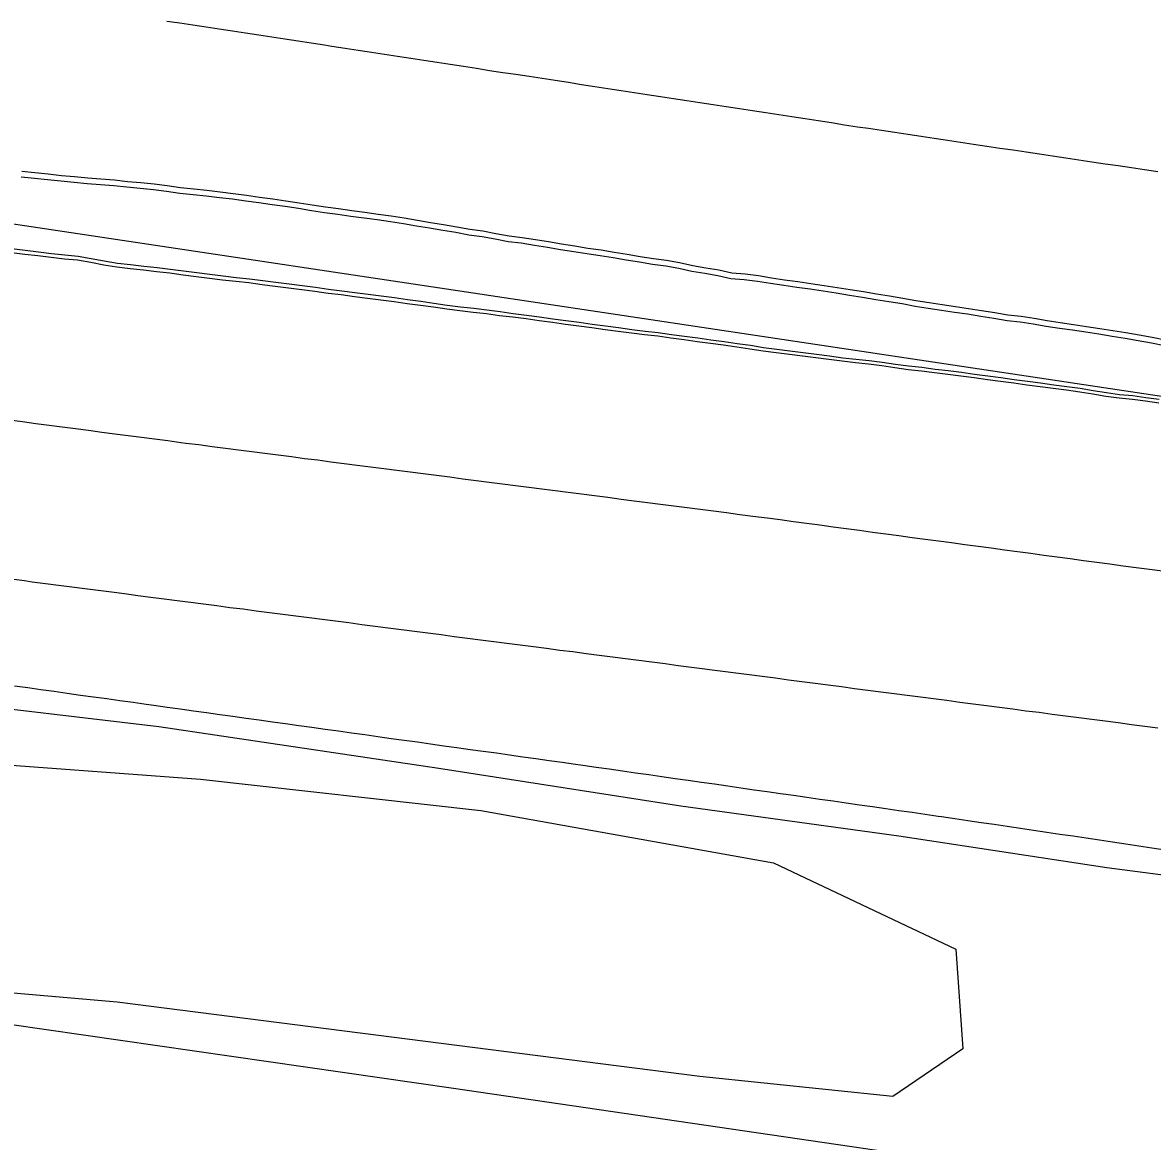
# Model space of a CAD drawing. Extents: x 1901471 to 1963503, y 756461 to 799997.
# Drawn here: x 1940580.4 to 1940665.4, y 780432.8 to 780517 of the extents above; entities that cross this region are included whole.
import ezdxf

# ---------------------------------------------------------------- set-up
doc = ezdxf.new("R2010")
doc.units = 0
for name, color, linetype in [('RD_EX_Conc', 7, 'Continuous'), ('RD_EX_Fence_Other', 7, 'Continuous'), ('RD_EX_GuardRail', 7, 'Continuous'), ('RD_EX_Road', 7, 'Continuous'), ('RD_EX_VEG', 7, 'Continuous')]:
    doc.layers.add(name, color=color, linetype=linetype)

msp = doc.modelspace()

# ---------------------------------------------------------------- linework, layer by layer
at = {"layer": 'RD_EX_Conc'}
for points in [[(1940580.34, 780505.36), (1940581.33, 780505.26), (1940582.33, 780505.16), (1940583.32, 780505.06), (1940584.32, 780504.97), (1940585.31, 780504.87), (1940586.31, 780504.79), (1940587.3, 780504.72), (1940588.29, 780504.6), (1940589.29, 780504.52), (1940590.28, 780504.41), (1940591.27, 780504.28), (1940592.26, 780504.14), (1940593.26, 780504.04), (1940594.25, 780503.93), (1940594.25, 780503.93), (1940595.24, 780503.82), (1940596.24, 780503.7), (1940597.22, 780503.56), (1940598.21, 780503.43), (1940599.2, 780503.29), (1940600.19, 780503.15), (1940601.18, 780503.01), (1940602.17, 780502.84), (1940603.15, 780502.69), (1940604.14, 780502.55), (1940605.13, 780502.41), (1940606.12, 780502.29), (1940607.11, 780502.15), (1940608.1, 780502.01), (1940609.08, 780501.86), (1940610.07, 780501.69), (1940611.05, 780501.52), (1940612.04, 780501.36), (1940613.02, 780501.19), (1940614, 780501), (1940614.99, 780500.88), (1940615.97, 780500.69), (1940616.95, 780500.51), (1940617.94, 780500.39), (1940618.93, 780500.23), (1940619.92, 780500.07), (1940620.9, 780499.91), (1940621.89, 780499.76), (1940622.88, 780499.6), (1940623.87, 780499.45), (1940624.85, 780499.29), (1940625.84, 780499.13), (1940626.82, 780498.96), (1940627.81, 780498.8), (1940628.8, 780498.68), (1940629.78, 780498.5), (1940630.76, 780498.28), (1940631.75, 780498.12), (1940632.73, 780497.95), (1940633.71, 780497.73), (1940634.71, 780497.64), (1940635.7, 780497.52), (1940636.69, 780497.37), (1940637.68, 780497.22), (1940638.67, 780497.06), (1940639.66, 780496.93), (1940640.65, 780496.78), (1940641.63, 780496.63), (1940642.62, 780496.47), (1940643.61, 780496.31), (1940644.59, 780496.14), (1940645.58, 780495.99), (1940646.57, 780495.83), (1940647.55, 780495.64), (1940648.54, 780495.49), (1940649.53, 780495.34), (1940650.51, 780495.19), (1940651.5, 780495.05), (1940652.49, 780494.89), (1940653.48, 780494.74), (1940654.47, 780494.57), (1940655.45, 780494.47), (1940656.44, 780494.32), (1940657.42, 780494.14), (1940657.42, 780494.14), (1940658.41, 780493.99), (1940659.4, 780493.85), (1940660.39, 780493.7), (1940661.38, 780493.55), (1940662.36, 780493.39), (1940663.35, 780493.23), (1940664.33, 780493.06), (1940665.32, 780492.89), (1940666.3, 780492.69)], [(1940665.91, 780488.62), (1940664.91, 780488.75), (1940663.92, 780488.89), (1940662.93, 780488.98), (1940661.94, 780489.12), (1940660.95, 780489.27), (1940659.96, 780489.45), (1940658.97, 780489.58), (1940657.98, 780489.7), (1940656.99, 780489.84), (1940656, 780489.97), (1940655, 780490.1), (1940654.01, 780490.24), (1940653.02, 780490.37), (1940652.03, 780490.5), (1940651.04, 780490.64), (1940650.05, 780490.77), (1940649.06, 780490.88), (1940648.06, 780491.02), (1940647.07, 780491.12), (1940646.08, 780491.25), (1940645.09, 780491.39), (1940644.1, 780491.53), (1940643.1, 780491.63), (1940642.11, 780491.74), (1940642.11, 780491.74), (1940641.12, 780491.88), (1940640.13, 780492.01), (1940639.14, 780492.14), (1940638.14, 780492.26), (1940637.15, 780492.38), (1940636.16, 780492.51), (1940635.17, 780492.67), (1940634.18, 780492.81), (1940633.19, 780492.95), (1940632.2, 780493.09), (1940631.21, 780493.22), (1940630.22, 780493.35), (1940629.23, 780493.49), (1940628.24, 780493.62), (1940627.25, 780493.74), (1940626.26, 780493.87), (1940625.26, 780494), (1940624.27, 780494.13), (1940623.28, 780494.26), (1940622.29, 780494.4), (1940621.3, 780494.53), (1940620.31, 780494.67), (1940619.32, 780494.8), (1940618.33, 780494.93), (1940617.34, 780495.07), (1940616.35, 780495.2), (1940615.36, 780495.34), (1940614.37, 780495.46), (1940613.37, 780495.57), (1940612.38, 780495.7), (1940611.38, 780495.84), (1940610.4, 780495.98), (1940609.4, 780496.11), (1940608.41, 780496.26), (1940607.42, 780496.38), (1940606.43, 780496.51), (1940605.44, 780496.64), (1940604.45, 780496.77), (1940603.45, 780496.88), (1940602.47, 780497.03), (1940601.47, 780497.16), (1940600.48, 780497.28), (1940599.49, 780497.41), (1940598.5, 780497.54), (1940597.51, 780497.66), (1940596.51, 780497.78), (1940595.52, 780497.89), (1940594.53, 780498.01), (1940593.54, 780498.14), (1940592.54, 780498.27), (1940591.55, 780498.4), (1940590.56, 780498.51), (1940589.56, 780498.63), (1940588.57, 780498.74), (1940587.58, 780498.85), (1940586.59, 780499.01), (1940585.61, 780499.2), (1940584.62, 780499.38), (1940583.62, 780499.46), (1940582.63, 780499.57), (1940581.64, 780499.7), (1940580.64, 780499.82), (1940579.65, 780499.94)]]:
    msp.add_lwpolyline(points, dxfattribs=at)
at = {"layer": 'RD_EX_Fence_Other'}
msp.add_lwpolyline([(1940659.56, 780429.98), (1940612.85, 780436.82), (1940576.65, 780442.03), (1940557.51, 780444.37), (1940539.32, 780446.57), (1940520.35, 780449.71), (1940516.87, 780421.98)], dxfattribs=at)
at = {"layer": 'RD_EX_GuardRail'}
msp.add_lwpolyline([(1940539.86, 780470.37), (1940556.11, 780468.22), (1940573.7, 780466.04), (1940590.69, 780464.04), (1940611.75, 780460.89), (1940629.94, 780458.07), (1940646.32, 780455.8), (1940661.98, 780453.44), (1940676.77, 780451.5), (1940686.4, 780450.42), (1940693.18, 780450.13), (1940700.13, 780449.75), (1940711.49, 780449.07), (1940724.74, 780448.09), (1940736.46, 780446.61), (1940757.79, 780443.68)], dxfattribs=at)
at = {"layer": 'RD_EX_Road'}
for points in [[(1940768.78, 780473.43), (1940403.21, 780528.33)], [(1940591.28, 780517.08), (1940592.26, 780516.93), (1940593.25, 780516.78), (1940594.24, 780516.63), (1940595.23, 780516.48), (1940596.22, 780516.33), (1940597.21, 780516.18), (1940598.2, 780516.03), (1940599.18, 780515.88), (1940600.17, 780515.73), (1940601.16, 780515.58), (1940602.15, 780515.43), (1940603.14, 780515.28), (1940603.7, 780515.19), (1940604.69, 780515.04), (1940605.68, 780514.89), (1940606.67, 780514.74), (1940607.66, 780514.59), (1940608.64, 780514.43), (1940609.63, 780514.28), (1940610.62, 780514.13), (1940611.61, 780513.98), (1940612.6, 780513.83), (1940613.59, 780513.68), (1940614.57, 780513.53), (1940615.56, 780513.37), (1940616.55, 780513.22), (1940617.54, 780513.07), (1940618.53, 780512.92), (1940619.52, 780512.77), (1940620.5, 780512.62), (1940621.49, 780512.47), (1940622.48, 780512.31), (1940623.47, 780512.16), (1940624.46, 780512.01), (1940625.45, 780511.86), (1940626.43, 780511.71), (1940627.42, 780511.56), (1940628.41, 780511.4), (1940629.4, 780511.25), (1940630.39, 780511.1), (1940631.37, 780510.95), (1940632.36, 780510.8), (1940633.35, 780510.65), (1940634.34, 780510.5), (1940635.33, 780510.34), (1940636.32, 780510.19), (1940637.3, 780510.04), (1940638.29, 780509.89), (1940639.28, 780509.74), (1940640.27, 780509.59), (1940641.26, 780509.44), (1940642.25, 780509.28), (1940643.23, 780509.13), (1940644.04, 780509.01), (1940645.03, 780508.86), (1940646.02, 780508.71), (1940647.01, 780508.57), (1940648, 780508.42), (1940648.99, 780508.27), (1940649.98, 780508.12), (1940650.97, 780507.98), (1940651.95, 780507.83), (1940652.94, 780507.68), (1940653.93, 780507.53), (1940654.92, 780507.39), (1940655.91, 780507.24), (1940656.9, 780507.09), (1940657.89, 780506.94), (1940658.88, 780506.8), (1940659.87, 780506.65), (1940660.85, 780506.5), (1940661.84, 780506.35), (1940662.83, 780506.21), (1940663.82, 780506.06), (1940664.81, 780505.91), (1940665.8, 780505.76)], [(1940580.38, 780505.78), (1940581.37, 780505.68), (1940582.37, 780505.58), (1940583.36, 780505.47), (1940584.35, 780505.38), (1940585.35, 780505.29), (1940586.34, 780505.21), (1940587.35, 780505.13), (1940588.34, 780505.02), (1940589.34, 780504.94), (1940590.33, 780504.83), (1940591.32, 780504.7), (1940592.31, 780504.55), (1940593.31, 780504.46), (1940594.3, 780504.35), (1940594.3, 780504.35), (1940595.29, 780504.23), (1940596.29, 780504.12), (1940597.28, 780503.98), (1940598.27, 780503.84), (1940599.26, 780503.7), (1940600.25, 780503.56), (1940601.24, 780503.42), (1940602.23, 780503.26), (1940603.21, 780503.11), (1940604.2, 780502.97), (1940605.19, 780502.83), (1940606.18, 780502.71), (1940607.17, 780502.56), (1940608.16, 780502.42), (1940609.14, 780502.27), (1940610.13, 780502.1), (1940611.12, 780501.93), (1940612.1, 780501.78), (1940613.09, 780501.61), (1940614.07, 780501.42), (1940615.06, 780501.3), (1940616.04, 780501.1), (1940617.02, 780500.92), (1940618.01, 780500.8), (1940619, 780500.64), (1940619.98, 780500.49), (1940620.97, 780500.33), (1940621.96, 780500.18), (1940622.95, 780500.01), (1940623.94, 780499.87), (1940624.92, 780499.7), (1940625.9, 780499.54), (1940626.89, 780499.38), (1940627.88, 780499.21), (1940628.87, 780499.1), (1940629.85, 780498.91), (1940630.83, 780498.7), (1940631.82, 780498.53), (1940632.8, 780498.37), (1940633.77, 780498.14), (1940634.77, 780498.06), (1940635.77, 780497.94), (1940636.75, 780497.78), (1940637.74, 780497.63), (1940638.73, 780497.48), (1940639.72, 780497.35), (1940640.71, 780497.2), (1940641.7, 780497.04), (1940642.68, 780496.88), (1940643.67, 780496.73), (1940644.66, 780496.56), (1940645.64, 780496.41), (1940646.63, 780496.25), (1940647.61, 780496.06), (1940648.6, 780495.91), (1940649.59, 780495.76), (1940650.58, 780495.61), (1940651.57, 780495.46), (1940652.55, 780495.31), (1940653.54, 780495.15), (1940654.53, 780494.99), (1940655.52, 780494.89), (1940656.5, 780494.74), (1940657.48, 780494.56), (1940657.48, 780494.56), (1940658.47, 780494.41), (1940659.46, 780494.27), (1940660.45, 780494.12), (1940661.44, 780493.97), (1940662.42, 780493.8), (1940663.41, 780493.65), (1940664.4, 780493.48), (1940665.38, 780493.3), (1940666.36, 780493.1)], [(1940665.87, 780488.35), (1940664.88, 780488.49), (1940663.89, 780488.62), (1940662.89, 780488.71), (1940661.9, 780488.85), (1940660.91, 780489.01), (1940659.93, 780489.18), (1940658.93, 780489.31), (1940657.94, 780489.44), (1940656.95, 780489.57), (1940655.96, 780489.7), (1940654.97, 780489.84), (1940653.98, 780489.97), (1940652.99, 780490.1), (1940652, 780490.24), (1940651, 780490.37), (1940650.01, 780490.5), (1940649.02, 780490.62), (1940648.03, 780490.76), (1940647.04, 780490.86), (1940646.04, 780490.99), (1940645.05, 780491.14), (1940644.06, 780491.27), (1940643.07, 780491.37), (1940642.08, 780491.49), (1940641.08, 780491.62), (1940641.08, 780491.62), (1940640.09, 780491.75), (1940639.1, 780491.89), (1940638.11, 780492), (1940637.12, 780492.12), (1940636.13, 780492.26), (1940635.14, 780492.41), (1940634.15, 780492.55), (1940633.16, 780492.7), (1940632.17, 780492.83), (1940631.18, 780492.96), (1940630.19, 780493.1), (1940629.2, 780493.23), (1940628.21, 780493.37), (1940627.21, 780493.48), (1940626.22, 780493.61), (1940625.23, 780493.74), (1940624.24, 780493.87), (1940623.25, 780494.01), (1940622.26, 780494.14), (1940621.27, 780494.27), (1940620.28, 780494.41), (1940619.29, 780494.54), (1940618.3, 780494.68), (1940617.3, 780494.81), (1940616.31, 780494.91), (1940615.32, 780495.05), (1940614.33, 780495.17), (1940613.33, 780495.29), (1940612.34, 780495.41), (1940611.35, 780495.55), (1940610.36, 780495.7), (1940609.37, 780495.82), (1940608.38, 780495.97), (1940607.39, 780496.1), (1940606.39, 780496.22), (1940605.4, 780496.35), (1940604.41, 780496.48), (1940603.42, 780496.59), (1940602.43, 780496.74), (1940601.44, 780496.87), (1940600.45, 780497), (1940599.45, 780497.12), (1940598.46, 780497.25), (1940597.47, 780497.38), (1940596.48, 780497.49), (1940595.48, 780497.6), (1940594.49, 780497.73), (1940593.5, 780497.85), (1940592.51, 780497.98), (1940591.51, 780498.11), (1940590.52, 780498.22), (1940589.53, 780498.34), (1940588.53, 780498.45), (1940587.54, 780498.57), (1940586.55, 780498.72), (1940585.57, 780498.91), (1940584.58, 780499.1), (1940583.59, 780499.17), (1940582.59, 780499.29), (1940581.6, 780499.41), (1940580.61, 780499.53), (1940579.62, 780499.66)], [(1940666.16, 780475.7), (1940665.17, 780475.83), (1940664.18, 780475.96), (1940663.19, 780476.1), (1940662.2, 780476.23), (1940661.21, 780476.36), (1940660.22, 780476.5), (1940659.22, 780476.63), (1940658.23, 780476.76), (1940657.24, 780476.89), (1940656.25, 780477.03), (1940655.26, 780477.16), (1940654.27, 780477.29), (1940653.28, 780477.43), (1940652.29, 780477.56), (1940651.3, 780477.69), (1940650.3, 780477.83), (1940649.31, 780477.96), (1940648.32, 780478.09), (1940647.33, 780478.23), (1940646.34, 780478.36), (1940645.35, 780478.49), (1940644.36, 780478.62), (1940643.37, 780478.76), (1940642.38, 780478.89), (1940641.39, 780479.02), (1940640.39, 780479.16), (1940639.4, 780479.29), (1940638.41, 780479.42), (1940637.42, 780479.56), (1940636.43, 780479.69), (1940635.36, 780479.83), (1940634.37, 780479.96), (1940633.38, 780480.09), (1940632.39, 780480.22), (1940631.4, 780480.34), (1940630.41, 780480.47), (1940629.41, 780480.6), (1940628.42, 780480.73), (1940627.43, 780480.85), (1940626.44, 780480.98), (1940625.45, 780481.11), (1940624.46, 780481.24), (1940623.46, 780481.37), (1940622.47, 780481.49), (1940621.48, 780481.62), (1940620.49, 780481.75), (1940619.5, 780481.88), (1940618.51, 780482), (1940617.51, 780482.13), (1940616.52, 780482.26), (1940615.53, 780482.39), (1940614.54, 780482.51), (1940613.55, 780482.64), (1940612.56, 780482.77), (1940611.56, 780482.9), (1940610.57, 780483.03), (1940609.58, 780483.15), (1940608.59, 780483.28), (1940607.6, 780483.41), (1940606.61, 780483.54), (1940605.61, 780483.66), (1940604.62, 780483.79), (1940603.63, 780483.92), (1940602.64, 780484.05), (1940601.65, 780484.17), (1940600.66, 780484.3), (1940599.66, 780484.43), (1940598.67, 780484.56), (1940597.68, 780484.69), (1940596.69, 780484.81), (1940595.7, 780484.94), (1940594.71, 780485.07), (1940593.71, 780485.2), (1940592.72, 780485.32), (1940592.35, 780485.37), (1940591.36, 780485.5), (1940590.37, 780485.63), (1940589.38, 780485.76), (1940588.39, 780485.89), (1940587.39, 780486.02), (1940586.4, 780486.15), (1940585.41, 780486.28), (1940584.42, 780486.41), (1940583.43, 780486.54), (1940582.44, 780486.67), (1940581.45, 780486.8), (1940580.45, 780486.93), (1940579.46, 780487.06)], [(1940579.59, 780475.13), (1940580.58, 780475), (1940581.17, 780474.92), (1940582.16, 780474.79), (1940583.15, 780474.66), (1940584.14, 780474.53), (1940585.13, 780474.41), (1940586.13, 780474.28), (1940587.12, 780474.15), (1940588.11, 780474.02), (1940589.1, 780473.89), (1940590.09, 780473.76), (1940591.08, 780473.64), (1940592.08, 780473.51), (1940593.07, 780473.38), (1940594.06, 780473.25), (1940595.05, 780473.12), (1940596.04, 780472.99), (1940597.03, 780472.87), (1940598.02, 780472.74), (1940599.02, 780472.61), (1940600.01, 780472.48), (1940601, 780472.35), (1940601.99, 780472.22), (1940602.98, 780472.1), (1940603.97, 780471.97), (1940604.97, 780471.84), (1940605.96, 780471.71), (1940606.95, 780471.58), (1940607.94, 780471.45), (1940608.93, 780471.32), (1940609.92, 780471.2), (1940610.91, 780471.07), (1940611.91, 780470.94), (1940612.9, 780470.81), (1940613.89, 780470.68), (1940614.88, 780470.55), (1940615.87, 780470.43), (1940616.86, 780470.3), (1940617.85, 780470.17), (1940618.85, 780470.04), (1940619.84, 780469.91), (1940620.83, 780469.78), (1940621.82, 780469.66), (1940622.81, 780469.53), (1940623.8, 780469.4), (1940624.8, 780469.27), (1940625.79, 780469.14), (1940626.78, 780469.01), (1940627.77, 780468.89), (1940628.76, 780468.76), (1940629.75, 780468.63), (1940630.74, 780468.5), (1940631.74, 780468.37), (1940632.09, 780468.33), (1940633.09, 780468.2), (1940634.08, 780468.07), (1940635.07, 780467.94), (1940636.06, 780467.81), (1940637.05, 780467.68), (1940638.04, 780467.55), (1940639.04, 780467.42), (1940640.03, 780467.29), (1940641.02, 780467.16), (1940642.01, 780467.03), (1940643, 780466.9), (1940643.99, 780466.77), (1940644.98, 780466.65), (1940645.98, 780466.52), (1940646.97, 780466.39), (1940647.96, 780466.26), (1940648.95, 780466.13), (1940649.94, 780466), (1940650.93, 780465.87), (1940651.93, 780465.74), (1940652.92, 780465.61), (1940653.91, 780465.48), (1940654.9, 780465.35), (1940655.89, 780465.22), (1940656.88, 780465.1), (1940657.87, 780464.97), (1940658.87, 780464.84), (1940659.86, 780464.71), (1940660.85, 780464.58), (1940661.84, 780464.45), (1940662.83, 780464.32), (1940663.82, 780464.19), (1940664.82, 780464.06), (1940665.81, 780463.93)], [(1940579.85, 780467.09), (1940580.84, 780466.96), (1940581.83, 780466.82), (1940582.82, 780466.68), (1940583.81, 780466.54), (1940584.8, 780466.4), (1940585.79, 780466.26), (1940586.78, 780466.13), (1940587.77, 780465.99), (1940588.76, 780465.85), (1940589.75, 780465.71), (1940590.32, 780465.63), (1940591.31, 780465.49), (1940592.3, 780465.36), (1940593.29, 780465.22), (1940594.28, 780465.08), (1940595.27, 780464.94), (1940596.26, 780464.8), (1940597.25, 780464.66), (1940598.24, 780464.53), (1940599.23, 780464.39), (1940600.22, 780464.25), (1940601.21, 780464.11), (1940602.2, 780463.97), (1940603.2, 780463.83), (1940604.19, 780463.7), (1940605.18, 780463.56), (1940606.17, 780463.42), (1940607.16, 780463.28), (1940608.15, 780463.14), (1940609.14, 780463), (1940610.13, 780462.87), (1940611.12, 780462.73), (1940612.11, 780462.59), (1940613.1, 780462.45), (1940614.09, 780462.31), (1940615.08, 780462.17), (1940616.07, 780462.04), (1940617.06, 780461.9), (1940618.05, 780461.76), (1940619.04, 780461.62), (1940620.03, 780461.48), (1940621.02, 780461.34), (1940622.01, 780461.21), (1940622.58, 780461.13), (1940623.57, 780460.98), (1940624.56, 780460.84), (1940625.55, 780460.7), (1940626.54, 780460.56), (1940627.53, 780460.42), (1940628.52, 780460.27), (1940629.51, 780460.13), (1940630.5, 780459.99), (1940631.49, 780459.85), (1940632.48, 780459.71), (1940633.47, 780459.57), (1940634.46, 780459.42), (1940635.45, 780459.28), (1940636.44, 780459.14), (1940637.43, 780459), (1940638.42, 780458.86), (1940639.41, 780458.72), (1940640.4, 780458.57), (1940641.39, 780458.43), (1940642.38, 780458.29), (1940643.37, 780458.15), (1940644.36, 780458.01), (1940645.35, 780457.86), (1940646.34, 780457.72), (1940647.33, 780457.58), (1940648.32, 780457.44), (1940649.3, 780457.3), (1940649.54, 780457.26), (1940650.53, 780457.12), (1940651.52, 780456.97), (1940652.51, 780456.82), (1940653.5, 780456.68), (1940654.48, 780456.53), (1940655.47, 780456.38), (1940656.46, 780456.24), (1940657.45, 780456.09), (1940658.44, 780455.94), (1940659.43, 780455.8), (1940660.42, 780455.65), (1940661.41, 780455.5), (1940662.4, 780455.35), (1940663.39, 780455.21), (1940664.37, 780455.06), (1940665.36, 780454.91), (1940666.35, 780454.77)]]:
    msp.add_lwpolyline(points, dxfattribs=at)
at = {"layer": 'RD_EX_VEG'}
msp.add_lwpolyline([(1940566.12, 780445.06), (1940552.46, 780446.47), (1940537.7, 780448.3), (1940532.1, 780450.6), (1940532.95, 780455.16), (1940536.28, 780461.85), (1940542.09, 780464.3), (1940571.15, 780461.74), (1940593.83, 780460.06), (1940614.91, 780457.72), (1940636.91, 780453.79), (1940650.61, 780447.3), (1940651.14, 780439.79), (1940645.87, 780436.22), (1940631.36, 780437.71), (1940587.55, 780443.31), (1940567.26, 780445.06)], close=True, dxfattribs=at)

doc.saveas('drawing.dxf')
